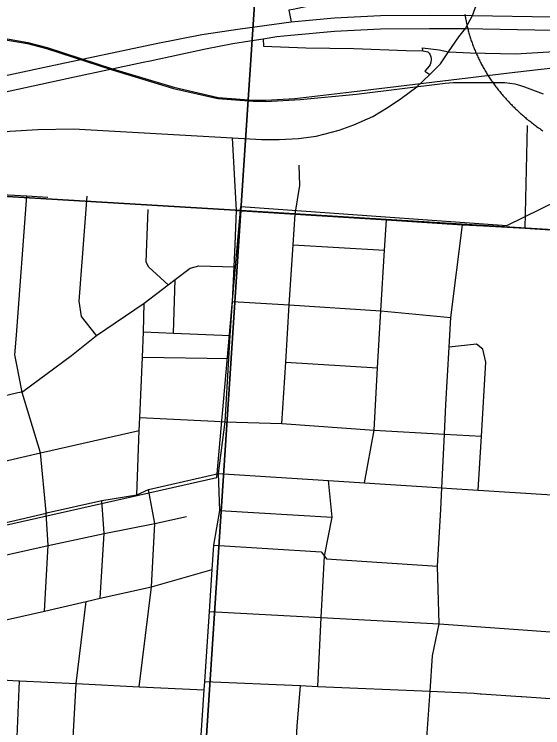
# Model space of a CAD drawing. Extents: x 114843 to 284848, y 317643 to 566895.
# Drawn here: x 215892 to 218634, y 390058 to 393761 of the extents above; entities that cross this region are included whole.
import ezdxf

# ---------------------------------------------------------------- set-up
doc = ezdxf.new("R2010")
doc.units = 0
for name, color, linetype in [('GM_X_City_Street', 7, 'Continuous'), ('GM_X_Interchange_Ramps', 7, 'Continuous'), ('GM_X_Interstate_Route', 7, 'Continuous'), ('GM_X_Interstate_Shield', 7, 'Continuous'), ('GM_X_Rail_Line', 7, 'Continuous'), ('GM_X_Section', 7, 'Continuous')]:
    doc.layers.add(name, color=color, linetype=linetype)

msp = doc.modelspace()

# ---------------------------------------------------------------- linework, layer by layer
at = {"layer": 'GM_X_City_Street'}
for p, q in [((218542.6, 392649.8), (218554.4, 393183.5)), ((217044.7, 392742.7), (217024.1, 393120)), ((217038, 392566.4), (217044.7, 392742.7)), ((217339.7, 392563.2), (217812.9, 392536.4)), ((216717.3, 392106), (216726.7, 392383.9)), ((216557.7, 391981.5), (217005.5, 391974.7)), ((217300.3, 391954.7), (217777.4, 391925.7)), ((216958.8, 391185.9), (217541.6, 391151.4)), ((215895.3, 389769.6), (215919, 390301.3)), ((218526, 390219.3), (218997.5, 390186))]:
    msp.add_line(p, q, dxfattribs=at)
for points in [[(217024.1, 393120), (217174.9, 393111), (217266.8, 393109.9), (217366.9, 393116.1), (217458.8, 393128.7), (217577.1, 393159), (217653.2, 393187.1), (217752.2, 393230.1), (217831.8, 393277.6), (217901.3, 393325.9), (217980, 393384.3), (218048.4, 393447.3), (218103.2, 393502.9), (218145, 393565.7), (218199.6, 393644.2), (218233.6, 393686.2), (218270.3, 393754.7), (218314.6, 393879.4)], [(215014.6, 393010.9), (215339.6, 393067.6), (215689.6, 393131.2), (215869.2, 393153.1), (216014.3, 393162.9), (216199.5, 393165.8), (217024.1, 393120)], [(217279.4, 391636.5), (217300.3, 391954.7), (217319, 392252.2), (217339.7, 392563.2), (217349.3, 392723.5), (217373.3, 392871.6), (217370.7, 392978.2)], [(214993.8, 392873.4), (215154.8, 392864.3), (215312.7, 392853.3), (215956.8, 392818.7), (216066, 392810.8)], [(216048.7, 390663.3), (216067.5, 391002.8), (216057.6, 391171.8), (216056.6, 391177), (216028.6, 391484), (215932.7, 391796.9), (215931.7, 391801.9), (215930.7, 391807.2), (215905.5, 391942), (215894.5, 391992.4), (215902.7, 392094.4), (215956.8, 392818.7)], [(216318.9, 392093.3), (216240.9, 392191.6), (216228.6, 392272), (216270.1, 392816.3)], [(216690.6, 392357.1), (216590.5, 392448.8), (216577, 392473.2), (216579, 392569.3), (216586.8, 392747.6)], [(217044.7, 392742.7), (217349.3, 392723.5), (217822.6, 392694.2), (218218.6, 392668.2), (218326.6, 392662)], [(217709.5, 391328.5), (217759.3, 391602.1), (217777.4, 391925.7), (217793.8, 392220.8), (217812.9, 392536.4), (217822.6, 392694.2)], [(218003.6, 388790.3), (217985.8, 389327), (218017.7, 389787.5), (218049.6, 390246.8), (218062.4, 390431.7), (218097, 390597.7), (218088.1, 390896), (218104.5, 391190.5), (218110.2, 391303), (218124.3, 391581.5), (218132, 391735.1), (218148.8, 392033.2), (218157.4, 392187.5), (218218.6, 392668.2)], [(218326.6, 392662), (218542.6, 392649.8), (219083.8, 392614.9), (219236.2, 392603.5)], [(216808, 388613.7), (216794.5, 389009.4), (216819.8, 389390), (216838.2, 389666.2), (216842.1, 389724.3), (216856.4, 389939.9), (216877.3, 390254.4), (216880.2, 390298.5), (216904.4, 390660.8), (216918.8, 390878.6), (216927.2, 391005), (216958.8, 391185.9), (216952, 391376.8), (216986.2, 391645.8), (217005.5, 391974.7), (217012.4, 392094.3), (217023.6, 392269.1), (217033.6, 392449), (217038, 392566.4)], [(212991.2, 391127.8), (213069.8, 391130.7), (213144.4, 391148), (213597, 391253.7), (213721.8, 391264.6), (214242.7, 391401.7), (214404.6, 391434.7), (214578.3, 391479.1), (214919.6, 391557.8), (215251.9, 391634.3), (215373.5, 391668.5), (215543.8, 391709.2), (215911, 391797), (215931.7, 391801.9), (215936.6, 391803.1), (216188.6, 391990.2), (216318.9, 392093.3), (216566.6, 392262), (216690.6, 392357.1), (216726.7, 392383.9), (216804.4, 392442.2), (216850.3, 392455.2), (217033.6, 392449)], [(217023.6, 392269.1), (217319, 392252.2), (217793.8, 392220.8), (218157.4, 392187.5)], [(216527.2, 391266.2), (216540.6, 391601.1), (216543.7, 391668.2), (216557.7, 391981.5), (216561.8, 392111.8), (216566.6, 392262)], [(216561.8, 392111.8), (216717.3, 392106), (217012.4, 392094.3)], [(218298.8, 391291), (218315.6, 391570.7), (218338.8, 391955.3), (218324.1, 392021.7), (218290.7, 392048.5), (218148.8, 392033.2)], [(216543.7, 391668.2), (216931.4, 391648.9), (216986.2, 391645.8), (217279.4, 391636.5), (217759.3, 391602.1), (218124.3, 391581.5), (218315.6, 391570.7)], [(213576.4, 390917.8), (214475.9, 391125.8), (214982.5, 391242.4), (216028.6, 391484), (216540.6, 391601.1)], [(215058.9, 390938.8), (215334.2, 391008.5), (215435.3, 391021.1), (215469.4, 391029.3), (215685.9, 391085.1), (216057.6, 391171.8), (216066.9, 391174.1), (216345.6, 391237.9), (216527.2, 391266.2), (216587.8, 391293.4), (216952, 391376.8)], [(216952, 391376.8), (217521.7, 391340.5), (217709.5, 391328.5), (218060.1, 391306.2)], [(217466.8, 390272.6), (217485.1, 390630), (217501.5, 390948.4), (217541.6, 391151.4), (217521.7, 391340.5)], [(218060.1, 391306.2), (218110.2, 391303), (218160.4, 391299.8), (218298.8, 391291), (218682.3, 391266.6), (218984, 391246.2)], [(216540.4, 390270.9), (216603.3, 390789.7), (216620.5, 391118.2), (216587.8, 391293.4)], [(216337.5, 390729.6), (216358.3, 391066.2), (216345.6, 391237.9)], [(215460.6, 390868.3), (215679.3, 390916.3), (216067.5, 391002.8), (216358.3, 391066.2), (216620.5, 391118.2), (216785.7, 391154.4)], [(216927.2, 391005), (217483.6, 390971), (217501.5, 390948.4), (217512.8, 390934.3), (218088.1, 390896)], [(215665.9, 390576.1), (215857.4, 390619.7), (216048.7, 390663.3), (216264.2, 390712.3), (216337.5, 390729.6), (216603.3, 390789.7), (216918.8, 390878.6)], [(216183.1, 389755.8), (216212.3, 390287), (216264.2, 390712.3)], [(216904.4, 390660.8), (217485.1, 390630), (218097, 390597.7), (218747.4, 390550.4), (218784.6, 390542.8)], [(214992.3, 390351.1), (215450.1, 390328.2), (215914.5, 390301.6), (215919, 390301.3), (216212.3, 390287), (216540.4, 390270.9), (216877.3, 390254.4)], [(216880.2, 390298.5), (217376.9, 390276.5), (217466.8, 390272.6), (218049.6, 390246.8), (218278.3, 390236.7), (218310, 390234.5), (218315.2, 390234.1)], [(217320.6, 389363.1), (217336.6, 389645.3), (217346.4, 389819.3), (217351.6, 389911.9), (217360.3, 390065.5), (217376.9, 390276.5)], [(218315.2, 390234.1), (218520.7, 390219.6), (218526, 390219.3)]]:
    msp.add_lwpolyline(points, dxfattribs=at)
at = {"layer": 'GM_X_Interchange_Ramps'}
for points in [[(217785, 393875.7), (217744.7, 393869.9), (217638.5, 393852.1), (217526.6, 393825.7), (217338.2, 393786), (217316.7, 393781.4), (217328.3, 393721)], [(218145, 393565.7), (218185.5, 393563.2), (218258.1, 393560.1), (218492.5, 393554.4), (218809.4, 393573.9), (218924.2, 393577.6), (219022.1, 393585.4), (219118.5, 393594.6), (219214.8, 393608.1), (219304.1, 393618.6), (219447.2, 393642.4), (219648.4, 393672.8), (219674.6, 393677.2), (219680, 393727.2)], [(217182.7, 393633.7), (217185.6, 393595.3), (217404.4, 393585.6), (217654.3, 393582.5), (217926.2, 393573.3), (218012.6, 393570.2), (218037.1, 393566.1), (218044.6, 393558.7), (218050.6, 393550), (218053, 393539.9), (218055, 393531.6), (218054.7, 393521.6), (218053.7, 393511.7), (218049.7, 393500.1), (218045.4, 393491.8), (218022.8, 393464.6), (218048.4, 393447.3)], [(218012.6, 393570.2), (218010.8, 393585.9), (218097.1, 393576.4), (218145, 393565.7)]]:
    msp.add_lwpolyline(points, dxfattribs=at)
at = {"layer": 'GM_X_Interstate_Route'}
for points in [[(216560, 393511.2), (216596.2, 393518.7), (216884.8, 393582), (217025.6, 393609), (217114.7, 393623.1), (217182.7, 393633.7), (217255, 393644.8), (217327.7, 393651.9), (217552.7, 393673), (217791.6, 393685.8), (218045.9, 393686.2), (218233.6, 393686.2), (218682.5, 393678.3), (219006.3, 393680.7), (219268.9, 393692.3), (219502.2, 393710.7), (219680, 393727.2), (219924.5, 393744.3), (220419.2, 393754.8), (221305.7, 393783.5), (221676.6, 393807), (221819.6, 393824.7), (221904.3, 393837.4)], [(215539.4, 393377.3), (216072.2, 393490.9), (216628.7, 393608.9), (216864.6, 393655.1), (217064.5, 393685.7), (217328.3, 393721), (217553.3, 393742.1), (217792.2, 393754.9), (218046.6, 393755.4), (218270.3, 393754.7), (218683.1, 393747.5), (219006.9, 393749.8), (219269.5, 393761.4)], [(213869.3, 392950.8), (213977.7, 392967.5), (214273.3, 393025.3), (214682.6, 393113), (215030.1, 393183.7), (215613.8, 393308.7), (216203.5, 393436.7), (216560, 393511.2)]]:
    msp.add_lwpolyline(points, dxfattribs=at)
at = {"layer": 'GM_X_Interstate_Shield'}
msp.add_lwpolyline([(218230.1, 393761.3), (218231, 393755.5), (218231.9, 393749.7), (218232.9, 393743.9), (218233.9, 393738.1), (218234.9, 393732.3), (218236, 393726.5), (218237.1, 393720.7), (218238.3, 393714.9), (218239.5, 393709.1), (218240.8, 393703.3), (218242.1, 393697.5), (218243.5, 393691.7), (218244.9, 393685.9), (218246.4, 393680.2), (218247.9, 393674.4), (218249.4, 393668.7), (218251, 393662.9), (218252.7, 393657.2), (218254.4, 393651.4), (218256.1, 393645.7), (218257.9, 393640), (218259.7, 393634.3), (218261.5, 393628.6), (218263.5, 393622.9), (218265.4, 393617.2), (218267.4, 393611.5), (218269.5, 393605.8), (218271.6, 393600.2), (218273.7, 393594.5), (218275.9, 393588.9), (218278.1, 393583.3), (218280.4, 393577.6), (218282.7, 393572), (218285.1, 393566.4), (218287.5, 393560.8), (218289.9, 393555.3), (218292.4, 393549.7), (218295, 393544.1), (218297.6, 393538.6), (218300.2, 393533.1), (218302.9, 393527.6), (218305.6, 393522), (218308.3, 393516.6), (218311.2, 393511.1), (218314, 393505.6), (218316.9, 393500.2), (218319.8, 393494.7), (218322.8, 393489.3), (218325.8, 393483.9), (218328.9, 393478.5), (218332, 393473.1), (218335.2, 393467.8), (218338.4, 393462.4), (218341.6, 393457.1), (218344.9, 393451.8), (218348.2, 393446.5), (218351.6, 393441.2), (218355, 393435.9), (218358.4, 393430.7), (218361.9, 393425.5), (218365.4, 393420.3), (218369, 393415.1), (218372.6, 393409.9), (218376.3, 393404.7), (218380, 393399.6), (218383.7, 393394.5), (218387.5, 393389.4), (218391.3, 393384.3), (218395.2, 393379.2), (218399.1, 393374.2), (218403, 393369.1), (218407, 393364.1), (218411, 393359.2), (218415.1, 393354.2), (218419.2, 393349.3), (218423.3, 393344.3), (218427.5, 393339.4), (218431.7, 393334.6), (218435.9, 393329.7), (218440.2, 393324.9), (218444.6, 393320.1), (218448.9, 393315.3), (218453.3, 393310.5), (218457.8, 393305.8), (218462.3, 393301), (218466.8, 393296.3), (218471.3, 393291.7), (218475.9, 393287), (218480.6, 393282.4), (218485.2, 393277.8), (218489.9, 393273.2), (218494.7, 393268.6), (218499.4, 393264.1), (218504.2, 393259.6), (218509.1, 393255.1), (218513.9, 393250.7), (218518.9, 393246.2), (218523.8, 393241.8), (218528.8, 393237.5), (218533.8, 393233.1), (218538.8, 393228.8), (218543.9, 393224.5), (218549, 393220.2), (218554.2, 393215.9), (218559.4, 393211.7), (218564.6, 393207.5), (218569.8, 393203.4), (218575.1, 393199.2), (218580.4, 393195.1), (218585.7, 393191), (218591.1, 393187), (218596.5, 393182.9), (218601.9, 393178.9), (218607.4, 393175), (218612.9, 393171), (218618.4, 393167.1), (218624, 393163.2), (218629.6, 393159.4), (218635.2, 393155.6)], dxfattribs=at)
at = {"layer": 'GM_X_Rail_Line'}
for points in [[(215813.7, 393633.9), (215960.4, 393608.4), (216059.7, 393582.4), (216399.3, 393472), (216718.4, 393376.1), (216948.4, 393322.6), (217132.1, 393309), (217196.4, 393307.9), (217374.6, 393317.4), (217668.5, 393345.3), (218128.3, 393403.3), (218149.1, 393405.3), (218170, 393406.1), (218411.7, 393407.2), (218437.7, 393406.4), (218463.6, 393403.7), (218489.2, 393399), (218514.4, 393392.5), (218539.1, 393384.1), (218635.7, 393347.4)], [(215814.4, 393640.5), (215961.8, 393614.8), (216061.6, 393588.7), (216401.3, 393478.2), (216720.1, 393382.4), (216949.4, 393329.1), (217132.4, 393315.5), (217196.5, 393314.5), (217348.5, 393323.6), (217641.9, 393357.8), (218488.5, 393460.6), (218898.5, 393506.7), (219308.2, 393554.4), (219328.1, 393555.9), (219376.2, 393565), (219423.2, 393568.6)], [(208734, 389550.6), (208899.9, 389528.5), (210253.6, 389812), (213183, 390508.2), (216943.3, 391356.5), (217068, 392763.4), (218448, 392663.7), (219065.3, 392967.1)]]:
    msp.add_lwpolyline(points, dxfattribs=at)
at = {"layer": 'GM_X_Section'}
for points in [[(217241.9, 395378.3), (217068.3, 392741.6), (214325.6, 392906.7), (211576.9, 393072.2), (211736.6, 395674.9)], [(217728, 395361.5), (222589.3, 395047.2), (222423.8, 392410.5), (219749.2, 392575.8), (217068.3, 392741.6), (217241.9, 395378.3)], [(214325.6, 392906.7), (217068.3, 392741.6), (216725, 387502.1), (213993.4, 387663.3)], [(217068.3, 392741.6), (219749.2, 392575.8), (219406, 387337.3), (216725, 387502.1)]]:
    msp.add_lwpolyline(points, close=True, dxfattribs=at)

doc.saveas('drawing.dxf')
